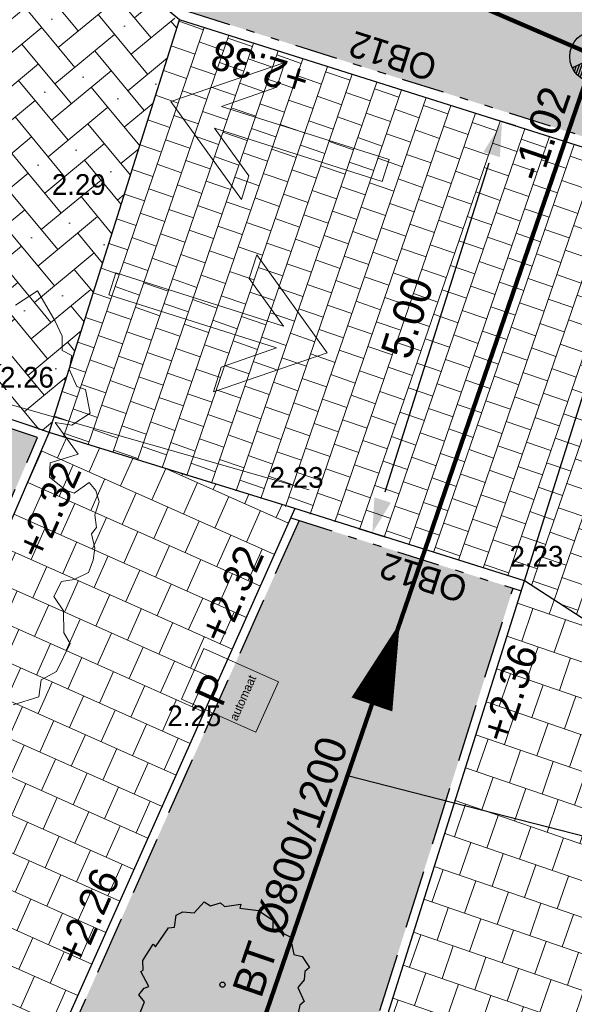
# Model space of a CAD drawing. Header units: metres. Extents: x 134157 to 138734, y 451157 to 455772.
# Tile 922 of 1056: x 136755.92 to 136762.36, y 454380.44 to 454391.86. Entities that reach past the tile are written whole.
import ezdxf
from ezdxf.enums import TextEntityAlignment as Align

# ---------------------------------------------------------------- set-up
doc = ezdxf.new("R2010")
doc.units = ezdxf.units.M
doc.linetypes.add('HIDDEN__G5', pattern=[1.125, 0.75, -0.375])
doc.linetypes.add('TR13X15__G2', pattern=[2.2, 1, -0.4, 0, -0.4, 0, -0.4])
doc.layers.add('-DR-alg-hulplijnen', color=210, linetype='Continuous', plot=False)
for name, color, linetype, lineweight in [('-DR-bs-boom', 253, 'Continuous', 13), ('-DR-bs-inr-parkeerautomaat', 253, 'Continuous', 9), ('-DR-nw-rio-HWA 125', 170, 'HIDDEN__G5', 13), ('-DR-nw-vh-arc-dubbelklinkers inritten', 253, 'Continuous', 9), ('-DR-nw-vh-arc-tegels 300x300x45', 253, 'Continuous', 9), ('IO_IN_rijrichtingen', 7, 'Continuous', 0)]:
    doc.layers.add(name, color=color, linetype=linetype, lineweight=lineweight)
for name, color, linetype in [('-DR-bs-rio-DWA Jutfaseweg', 253, 'Continuous'), ('-DR-bs-rio-inspectieput', 253, 'Continuous'), ('-DR-bs-rio-trottoirkolk', 253, 'Continuous'), ('-DR-bs-rio-txt @ 0.2', 253, 'Continuous'), ('-DR-bs-txt-hoogtemaat', 253, 'Continuous'), ('-DR-nw-gr-boom', 126, 'Continuous'), ('-DR-nw-gr-solitaire heester', 96, 'Continuous'), ('-DR-nw-maatvoering', 3, 'Continuous'), ('-DR-nw-txt-hoogtemaat', 2, 'Continuous'), ('-DR-nw-vh-band 10x20 ob', 2, 'HIDDEN__G5'), ('-DR-nw-vh-band 12x25 ob', 2, 'TR13X15__G2'), ('-DR-nw-vh-kantverharding', 3, 'Continuous'), ('-DR-nw-vh-scheiding verhardingen trottoir', 1, 'Continuous'), ('-DR-nw-vh-txt-kantopsluitingen', 2, 'Continuous')]:
    doc.layers.add(name, color=color, linetype=linetype)
doc.layers.add('-DR-nw-gr-arc-beplanting grote vakken', color=7, linetype='Continuous', true_color=0xabceb2)
doc.layers.add('-DR-nw-gr-arc-gras', color=7, linetype='Continuous', true_color=0xb5d5a4)
doc.layers.add('-DR-nw-vh-arc-sbs df paars', color=7, linetype='Continuous', lineweight=9, true_color=0xb36579)
doc.styles.add('Drong', font='txt', dxfattribs={"height": 1.8})
doc.dimstyles.new('Drong', dxfattribs={"dimtxt": 1.8, "dimasz": 2.5, "dimexe": 0, "dimexo": 0, "dimgap": 0.9, "dimtad": 1, "dimzin": 0, "dimdsep": 46, "dimtxsty": 'Drong', "dimblk": 'dimblk-wit', "dimcen": 0, "dimse1": 1, "dimse2": 1, "dimclrd": 256, "dimclre": 1, "dimclrt": 7, "dimadec": 0, "dimazin": 0, "dimtfac": 1, "dimtmove": 0, "dimatfit": 3, "dimfxl": 1, "dimtolj": 1, "dimtzin": 0, "dimarcsym": 0})
pattern_1 = [(115.335625, (136419.71802, 453326.2367), (-0.223681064, -0.105903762), [0.06, -0.187485]), (205.335625, (136419.71802, 453326.2367), (0.105903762, -0.223681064), [0.06, -0.187485])]

# ---------------------------------------------------------------- blocks, each defined once
blk = doc.blocks.new('Boom bestaand 1')
blk.add_lwpolyline([(0.3996, 0.2444), (0.4034, 0.279), (0.3842, 0.2903), (0.3824, 0.313), (0.3563, 0.3433), (0.3406, 0.3414), (0.3141, 0.3521), (0.2925, 0.3482), (0.2787, 0.3649), (0.2826, 0.3806), (0.2817, 0.4012), (0.2696, 0.4131), (0.256, 0.4212), (0.2376, 0.4248), (0.2327, 0.4339), (0.2168, 0.4384), (0.2036, 0.45), (0.1887, 0.4518), (0.1757, 0.4483), (0.1806, 0.4248), (0.1727, 0.4169), (0.1492, 0.4041), (0.1325, 0.412), (0.1367, 0.4496), (0.0873, 0.4385), (0.0991, 0.4571), (0.0942, 0.4846), (0.0638, 0.4915), (0.0559, 0.4826), (0.0314, 0.4826), (0.0166, 0.4925), (0.0058, 0.4836), (-0.0114, 0.491), (-0.0324, 0.4905), (-0.0772, 0.485), (-0.0717, 0.4517)])
blk = doc.blocks.new('Symbool051')
at = {"flags": 128}
blk.add_lwpolyline([(0.829, 2.762), (4.571, -0.022), (0.832, -2.786), (0.832, -1.793), (2.651, -0.433), (-4.155, -0.444), (-4.155, 0.457), (2.651, 0.446), (0.832, 1.805), (0.829, 2.762)], close=True, dxfattribs=at)
blk = doc.blocks.new('dimblk-wit')
at = {"color": 7}
blk.add_line((0, -0.3333), (0, 0.3333), dxfattribs=at)
blk.add_solid([(0, 0), (-0.8, 0.2), (-0.8, -0.2)], dxfattribs=at)
blk = doc.blocks.new('*D29')
at = {"layer": '-DR-nw-maatvoering', "lineweight": -2, "transparency": 16777216}
blk.add_line((136760.165, 454386.385), (136761.369, 454390.199), dxfattribs=at)
at = {"layer": 'Defpoints', "color": 0, "transparency": 16777216}
for p in [(136761.52, 454390.676), (136762.27, 454390.439), (136760.764, 454385.671)]:
    blk.add_point(p, dxfattribs=at)
at = {"layer": '-DR-nw-maatvoering', "lineweight": -2, "transparency": 16777216, "xscale": 0.5, "yscale": 0.5, "zscale": 0.5}
for p, rotation in [((136761.52, 454390.676), 72.47550339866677), ((136760.014, 454385.908), 252.4755033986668)]:
    blk.add_blockref('dimblk-wit', p, dxfattribs=dict(at, rotation=rotation))
at = {"layer": '-DR-nw-maatvoering', "color": 7, "transparency": 16777216, "insert": (136760.42, 454388.402), "char_height": 0.36, "attachment_point": 5, "rotation": 72.4755, "style": 'Drong'}
blk.add_mtext('\\A1;5.00', dxfattribs=at)
blk = doc.blocks.new('nieuwe boom')
blk.add_lwpolyline([(0.34, 3.7), (0.346, 3.708), (0.353, 3.715), (0.359, 3.721), (0.365, 3.727), (0.371, 3.732), (0.377, 3.738), (0.382, 3.745), (0.388, 3.752), (0.394, 3.761), (0.399, 3.771), (0.403, 3.783), (0.405, 3.797), (0.406, 3.814), (0.404, 3.835), (0.4, 3.86), (0.373, 3.953, -0.52938), (0.415, 4.003, -0.087139), (1.742, 3.631, -0.372341), (1.794, 3.512), (1.848, 3.234), (1.712, 3.098), (1.564, 3.129), (1.387, 2.997), (1.455, 2.828), (1.638, 2.77), (2.129, 2.882), (2.249, 2.816), (2.237, 2.711), (2.125, 2.642), (2.023, 2.309), (2.154, 2.096), (2.487, 2.628, -0.504641), (2.674, 2.465, 0.331948), (2.782, 2.294, 0.282008), (3.135, 2.358), (3.107, 2.344, -0.512156), (3.268, 2.343, -0.16076), (4, -0.044), (3.908, -0.133), (3.907, -0.231), (3.817, -0.247), (3.829, -0.344), (3.689, -0.299), (3.646, -0.408), (3.819, -0.522), (3.873, -0.565), (3.968, -0.47, -0.106371), (3.408, -2.05), (2.909, -1.728), (2.817, -1.792), (2.758, -1.527), (2.58, -1.314), (2.374, -1.316), (2.379, -1.563), (2.222, -2.102), (2.246, -2.205), (2.36, -2.222), (3.086, -2.499, -0.236298), (-0.177, -3.936, 0.159625), (-0.272, -3.745, 0.350802), (-0.247, -3.555, -0.504641), (-0.471, -3.449), (-0.417, -3.274), (-0.508, -3.111), (-0.629, -3.123), (-0.648, -3.254), (-0.739, -3.307), (-0.848, -3.224), (-0.942, -2.728), (-1.014, -2.657), (-1.195, -2.662), (-1.245, -2.878), (-1.319, -2.901), (-1.389, -3.08), (-1.573, -2.982, 0.733583), (-1.506, -3.119, -0.861625), (-1.468, -3.241, 0.279978), (-1.604, -3.449), (-1.598, -3.457, -0.827056), (-1.734, -3.598, -0.116774), (-3.26, -2.007), (-3.23, -2.002), (-3.206, -1.995), (-3.187, -1.987), (-3.171, -1.979), (-3.16, -1.97), (-3.151, -1.961), (-3.144, -1.952), (-2.958, -1.715), (-2.954, -1.706), (-2.951, -1.699), (-2.948, -1.691), (-2.946, -1.683), (-2.943, -1.675), (-2.94, -1.667), (-2.937, -1.658), (-2.933, -1.648), (-2.928, -1.637), (-2.922, -1.626), (-2.916, -1.614), (-2.909, -1.602), (-2.903, -1.589), (-2.896, -1.576), (-2.891, -1.563), (-2.886, -1.55), (-2.882, -1.538), (-2.88, -1.526), (-2.878, -1.515), (-2.878, -1.504), (-2.878, -1.495), (-2.88, -1.486), (-2.883, -1.479), (-2.886, -1.474), (-2.891, -1.47), (-2.897, -1.468), (-2.904, -1.466), (-2.911, -1.465), (-2.919, -1.465), (-2.928, -1.464), (-2.937, -1.463), (-2.946, -1.46), (-2.955, -1.457), (-2.965, -1.452), (-2.974, -1.447), (-2.984, -1.441), (-2.994, -1.434), (-3.004, -1.426), (-3.015, -1.418), (-3.025, -1.41), (-3.036, -1.401), (-3.046, -1.393), (-3.057, -1.384), (-3.067, -1.374), (-3.258, -1.593), (-3.268, -1.582), (-3.276, -1.57), (-3.284, -1.558), (-3.292, -1.545), (-3.301, -1.532), (-3.313, -1.521), (-3.33, -1.514), (-3.356, -1.511), (-3.391, -1.514), (-3.438, -1.525), (-3.5, -1.545, -0.040997), (-3.762, -0.807), (-3.625, -0.83), (-3.504, -0.908), (-3.439, -0.849), (-3.361, -0.728), (-3.436, -0.614), (-3.394, -0.445), (-3.549, -0.433), (-3.653, -0.332), (-3.841, -0.455, -0.05814), (-3.916, 0.651), (-3.809, 0.63), (-3.375, 0.286), (-3.187, 0.351), (-2.456, 0.544), (-2.394, 0.785), (-2.677, 0.898), (-2.72, 0.99), (-3.236, 1.244), (-3.247, 1.389), (-3.422, 1.537), (-3.493, 1.68), (-3.373, 1.867), (-3.107, 1.909), (-2.866, 2.067), (-2.863, 2.23), (-3.014, 2.408), (-2.974, 2.483), (-3.033, 2.599, -0.13428), (-1.307, 3.796, -0.541727), (-1.254, 3.756), (-1.262, 3.643), (-1.26, 3.584), (-1.252, 3.539), (-1.24, 3.506), (-1.223, 3.481), (-1.205, 3.463), (-1.186, 3.449), (-1.167, 3.436), (-1.151, 3.423), (-1.135, 3.409), (-1.121, 3.396), (-1.108, 3.383), (-1.096, 3.372), (-1.083, 3.363), (-1.071, 3.357), (-1.058, 3.354), (-1.044, 3.354), (-1.03, 3.358), (-1.015, 3.364), (-0.999, 3.372), (-0.983, 3.38), (-0.967, 3.389), (-0.95, 3.397), (-0.934, 3.404), (-0.917, 3.409), (-0.9, 3.413), (-0.884, 3.415), (-0.868, 3.418), (-0.852, 3.42), (-0.837, 3.423), (-0.823, 3.427), (-0.809, 3.433), (-0.797, 3.441), (-0.785, 3.45), (-0.774, 3.461), (-0.764, 3.474), (-0.756, 3.395), (-0.738, 3.375), (-0.655, 3.233), (-0.479, 3.137), (-0.728, 3.539), (-0.723, 3.552), (-0.72, 3.564), (-0.719, 3.575), (-0.719, 3.587), (-0.722, 3.598), (-0.728, 3.61), (-0.736, 3.622), (-0.748, 3.635), (-0.763, 3.648), (-0.781, 3.664), (-0.801, 3.683), (-0.824, 3.705), (-0.85, 3.732), (-0.877, 3.765), (-0.942, 3.848, -0.543104), (-0.919, 3.911, -0.046766), (-0.184, 4.018, -0.385168), (-0.143, 3.984), (-0.12, 3.833), (-0.108, 3.786), (-0.095, 3.753), (-0.082, 3.732), (-0.067, 3.72), (-0.052, 3.714), (-0.037, 3.711), (-0.022, 3.711), (-0.007, 3.709), (0.007, 3.706), (0.021, 3.703), (0.035, 3.698), (0.048, 3.693), (0.061, 3.688), (0.073, 3.682), (0.085, 3.676), (0.097, 3.671), (0.109, 3.665), (0.12, 3.659), (0.131, 3.653), (0.141, 3.647), (0.15, 3.641), (0.159, 3.635), (0.166, 3.628), (0.172, 3.621), (0.177, 3.613), (0.181, 3.606), (0.186, 3.599), (0.19, 3.593), (0.194, 3.587), (0.199, 3.583), (0.204, 3.581), (0.211, 3.58), (0.218, 3.58), (0.227, 3.583), (0.235, 3.586), (0.245, 3.591), (0.254, 3.598), (0.264, 3.606), (0.273, 3.614), (0.282, 3.624), (0.291, 3.635), (0.3, 3.646), (0.309, 3.658), (0.317, 3.669), (0.325, 3.68), (0.332, 3.69)], format="xyb", close=True)
blk.add_circle((0, 0), 0.15)
blk = doc.blocks.new('*X91')
at = {"color": 0, "ltscale": 0.5}
for p, q in [((125476, 427335), (125875, 427380)), ((125523, 427437), (125770, 427464)), ((125588, 427540), (125664, 427548)), ((126655, 427276), (127322, 427350)), ((126739, 427381), (127278, 427441)), ((126823, 427486), (127222, 427531)), ((126907, 427591), (127153, 427619)), ((126991, 427696), (127068, 427705)), ((125402, 426944), (126296, 427044)), ((125405, 427040), (126190, 427128)), ((125408, 426849), (126401, 426960)), ((125418, 427137), (126085, 427212)), ((125441, 427236), (125980, 427296)), ((126403, 426960), (127396, 427071)), ((126487, 427065), (127380, 427165)), ((126506, 426876), (127402, 426976)), ((126571, 427170), (127356, 427258)), ((125423, 426755), (126319, 426855)), ((125447, 426661), (126234, 426749)), ((125481, 426569), (126150, 426644)), ((126611, 426791), (127399, 426879)), ((126717, 426707), (127386, 426782)), ((126822, 426623), (127363, 426684)), ((126927, 426539), (127329, 426584)), ((125525, 426478), (126066, 426539)), ((125580, 426389), (125982, 426434)), ((125649, 426301), (125898, 426328)), ((125734, 426214), (125814, 426223)), ((127032, 426455), (127281, 426483)), ((127138, 426371), (127217, 426380))]:
    blk.add_line(p, q, dxfattribs=at)
blk = doc.blocks.new('Inspectieput')
at = {"color": 0, "ltscale": 0.5}
for p, q in [((-0.354, 0.353), (0.353, -0.354)), ((0.353, 0.353), (-0.354, -0.354))]:
    blk.add_line(p, q, dxfattribs=at)
blk.add_circle((0, 0), 0.5, dxfattribs=at)
at = {"color": 0, "ltscale": 0.5, "xscale": 0.0005, "yscale": 0.0005, "zscale": 0.0005, "rotation": 353.5734378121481}
blk.add_blockref('*X91', (-86.699, -205.064), dxfattribs=at)
blk = doc.blocks.new('Parkeerautomaat bestaand')
blk.add_lwpolyline([(0, 0.946), (0.64, 0.946), (0.64, 0), (0, 0)], close=True)
at = {"style": 'Drong'}
for s, height, p in [('P', 0.36, (0.094, 0.474)), ('automaat', 0.1, (0.025, 0.251))]:
    blk.add_text(s, height=height, rotation=0, dxfattribs=at).set_placement(p)
blk = doc.blocks.new('*U590')
at = {"style": 'Drong'}
blk.add_attdef('BOBR', text='', height=1.8, rotation=0.7202, dxfattribs=at).set_placement((47.659, 0.599), align=Align.BOTTOM_RIGHT)
blk.add_attdef('MATERIAAL', text='', height=1.8, rotation=0.7202, dxfattribs=at).set_placement((0, 0), align=Align.BOTTOM_CENTER)
blk.add_attdef('BOBL', text='', height=1.8, rotation=0.7202, dxfattribs=at).set_placement((-47.702, -0.6), align=Align.BOTTOM_LEFT)
blk = doc.blocks.new('*U596')
blk.add_lwpolyline([(0, 0, 0.5, 0, 0), (1, 0.014, 0, 0, 0)], format="xyseb")
blk = doc.blocks.new('Solitaire heester')
blk.add_lwpolyline([(-1.738, -4.391), (-2.166, -3.928), (-2.484, -4.007), (-2.465, -3.244), (-3.109, -3.265), (-3.941, -2.905), (-3.868, -2.452), (-4.36, -2.18), (-4.239, -1.823), (-3.951, -1.284), (-4.466, -0.924), (-4.503, -0.249), (-4.693, -0.105), (-4.523, 0.792), (-4.166, 0.751), (-4.409, 1.522), (-4.335, 2.134), (-3.641, 2.854), (-3.727, 3.148), (-3.089, 3.94), (-2.461, 3.914), (-2.205, 4.358), (-1.729, 4.197), (-1.539, 3.974), (-0.893, 4.711), (-0.766, 4.615), (-0.249, 4.811), (0.839, 4.577), (0.75, 4.394), (2.044, 4.064), (2.202, 3.745), (2.886, 3.886), (3.186, 3.598), (3.367, 2.954), (4.16, 2.633), (4.071, 2.213), (4.434, 1.719), (4.306, 1.417), (4.764, 0.573), (4.517, 0.55), (4.767, -0.515), (4.517, -1.491), (3.976, -1.68), (4.023, -2.014), (3.933, -2.752), (3.056, -3.305), (3.102, -3.798), (2.655, -4.416), (2.346, -4.232), (1.877, -4.365), (1.329, -4.18), (0.699, -4.79), (0.406, -4.637), (-0.508, -4.753), (-0.848, -4.267), (-1.476, -4.4), (-1.738, -4.391)])
blk.add_circle((0, 0), 0.15)

msp = doc.modelspace()

# ---------------------------------------------------------------- hatches: boundary and pattern name
at = {"layer": '-DR-nw-gr-arc-beplanting grote vakken'}
h = msp.add_hatch(color=256, dxfattribs=at)
h.dxf.hatch_style = 1
h.paths.add_polyline_path([(136753.985, 454395.146), (136757.834, 454391.966), (136763.225, 454390.263), (136768.866, 454408.126), (136761.431, 454411.799), (136760.149, 454409.181), (136758.863, 454409.807), (136756.297, 454404.596), (136758.181, 454403.668)])
h = msp.add_hatch(color=256, dxfattribs=at)
h.dxf.hatch_style = 1
edge = h.paths.add_edge_path()
edge.add_line((136742.91, 454389.223), (136754.8, 454383.937))
edge.add_line((136754.8, 454383.937), (136756.13, 454387.013))
edge.add_arc((136743.032, 454349.324), 39.9, 70.8368, 90.1753)
h = msp.add_hatch(color=256, dxfattribs=at)
h.dxf.hatch_style = 1
h.paths.add_polyline_path([(136761.648, 454385.267), (136759.164, 454386.051), (136749.804, 454365.085), (136752.117, 454364.043), (136750.515, 454360.399), (136753.395, 454359.131)])
at = {"layer": '-DR-nw-gr-arc-gras', "transparency": 33554687}
h = msp.add_hatch(dxfattribs=at)
h.set_pattern_fill('AGR-BOLLEN', color=256, scale=0.1, pattern_type=2)
h.set_pattern_definition(pattern_1)
edge = h.paths.add_edge_path()
edge.add_arc((-7000776.81, 3043164.568), 7592527.997, 340.0567505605, 340.0572256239)
edge.add_line((136455.782, 453494.254), (136455.124, 453494.493))
edge.add_arc((380495.222, 364992.548), 259592.304, 160.06665688, 160.08044536)
edge.add_line((136433.832, 453435.762), (136433.813, 453435.768))
edge.add_line((136433.813, 453435.768), (136432.179, 453431.255))
edge.add_line((136432.179, 453431.255), (136432.198, 453431.248))
edge.add_line((136432.198, 453431.248), (136431.678, 453429.87))
edge.add_line((136431.678, 453429.87), (136432.336, 453429.631))
edge.add_line((136432.336, 453429.631), (136434.309, 453435.077))
h = msp.add_hatch(dxfattribs=at)
h.set_pattern_fill('AGR-BOLLEN', color=256, scale=0.1, pattern_type=2)
h.set_pattern_definition(pattern_1)
edge = h.paths.add_edge_path()
edge.add_line((136644.275, 454017.422), (136643.935, 454016.481))
edge.add_line((136643.935, 454016.481), (136643.884, 454016.34))
edge.add_line((136643.884, 454016.34), (136644.542, 454016.102))
edge.add_arc((1711333.983, -116117.427), 1674723.582, 160.095672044, 160.096657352, ccw=False)
edge.add_line((136654.347, 454043.181), (136653.689, 454043.42))
edge.add_line((136653.689, 454043.42), (136653.638, 454043.279))
edge.add_line((136653.638, 454043.279), (136653.298, 454042.339))
edge.add_line((136653.298, 454042.339), (136644.275, 454017.422))
h = msp.add_hatch(dxfattribs=at)
h.set_pattern_fill('AGR-BOLLEN', color=256, scale=0.1, pattern_type=2)
h.set_pattern_definition(pattern_1)
h.paths.add_polyline_path([(136767.067, 454353.611), (136793.615, 454437.685, -0.413342), (136794.867, 454438.339), (136795.165, 454439.293, 0.413342), (136792.662, 454437.987), (136766.124, 454353.945), (136752.302, 454318.808, -0.00463), (136725.901, 454239.621), (136726.847, 454239.295, 0.004629), (136753.244, 454318.471)])
at = {"layer": '-DR-nw-vh-arc-dubbelklinkers inritten'}
h = msp.add_hatch(dxfattribs=at)
h.set_pattern_fill('AVH-TEGEL_200X200_HALFST', color=256, scale=1.5, angle=161, pattern_type=2)
h.set_pattern_definition([(161, (0, 0), (-0.33249079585, -0.044157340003), [0.3, -0.3]), (251, (0, 0), (0.28365557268, -0.09767044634), [])])
h.paths.add_polyline_path([(136766.658, 454388.514), (136766.809, 454388.991), (136766.959, 454389.468), (136767.11, 454389.945), (136763.285, 454390.119), (136757.776, 454391.858), (136756.265, 454387.072), (136761.779, 454385.351), (136765.002, 454383.27), (136765.153, 454383.746), (136765.303, 454384.223), (136765.454, 454384.7), (136765.604, 454385.177), (136765.755, 454385.654), (136765.905, 454386.13), (136766.056, 454386.607), (136766.206, 454387.084), (136766.357, 454387.561), (136766.508, 454388.037)])
at = {"layer": '-DR-nw-vh-arc-sbs df paars', "true_color": 0xe18487}
h = msp.add_hatch(dxfattribs=at)
h.set_pattern_fill('AVH-SBS_KEIFORMAAT_ELLEBOOG_02', color=11, scale=3, angle=129.6557, pattern_type=2)
h.set_pattern_definition([(129.6557079, (94632.40132, -18119.0811), (-0.03951608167, -0.42241979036), [0.9, -0.3]), (219.6557079, (94632.01842, -18118.61916), (-0.03951608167, -0.42241979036), [0.9, -0.3]), (129.6557079, (94632.05487, -18119.36827), (-0.8448395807, 0.07903216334), [0, -1.2]), (129.6557079, (94631.6522, -18119.11754), (-0.8448395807, 0.07903216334), [0, -1.2])])
edge = h.paths.add_edge_path()
edge.add_line((136755.132, 454392.788), (136751.061, 454393.601))
edge.add_line((136751.061, 454393.601), (136744.41, 454394.291))
edge.add_arc((136744.665, 454396.485), 2.209, 248.0119, 263.3528, ccw=False)
edge.add_line((136743.838, 454394.436), (136742.327, 454395.072))
edge.add_line((136742.327, 454395.072), (136740.184, 454390.338))
edge.add_line((136740.184, 454390.338), (136742.445, 454389.321))
edge.add_arc((136742.876, 454347.908), 41.415, 77.2864, 90.5957, ccw=False)
edge.add_arc((136741.798, 454344.564), 44.915, 74.041, 76.8846, ccw=False)
edge.add_arc((136742.736, 454348.395), 40.974, 70.7204, 73.8284, ccw=False)
edge.add_line((136756.265, 454387.072), (136757.776, 454391.858))
edge.add_line((136757.776, 454391.858), (136755.132, 454392.788))
at = {"layer": '-DR-nw-vh-arc-tegels 300x300x45'}
h = msp.add_hatch(dxfattribs=at)
h.set_pattern_fill('AVH-TEGEL_200X200_HALFST', color=256, scale=2, angle=66, pattern_type=2)
h.set_pattern_definition([(66, (0, 0), (-0.0200144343, 0.44676551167), [0.4, -0.4]), (156, (0, 0), (-0.16269465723, -0.36541818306), [])])
h.paths.add_polyline_path([(136759.117, 454386.191), (136756.265, 454387.072), (136754.849, 454383.798), (136754.918, 454383.768), (136751.407, 454375.838), (136748.672, 454369.513), (136749.16, 454369.27), (136748.93, 454368.74), (136748.79, 454368.81), (136747.546, 454365.994), (136749.672, 454365.035)])
h = msp.add_hatch(dxfattribs=at)
h.set_pattern_fill('AVH-TEGEL_200X200_HALFST', color=256, scale=2, angle=71, pattern_type=2)
h.set_pattern_definition([(71, (0, 0), (-0.05887645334, 0.44332106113), [0.4, -0.4]), (161, (0, 0), (-0.13022726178, -0.37820743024), [])])
h.paths.add_polyline_path([(136761.086, 454377.278), (136762.85, 454376.721), (136762.293, 454374.957), (136760.528, 454375.514)], flags=16)
h.paths.add_polyline_path([(136761.354, 454378.13), (136761.911, 454379.894), (136763.676, 454379.337), (136763.119, 454377.573)], flags=16)
h.paths.add_polyline_path([(136756.001, 454355.762), (136756.483, 454357.288), (136756.528, 454357.431), (136756.814, 454357.34), (136756.905, 454357.626), (136755.093, 454358.199), (136760.347, 454374.839), (136762.159, 454374.266), (136762.249, 454374.552), (136762.535, 454374.461), (136763.279, 454376.818), (136763.041, 454376.893), (136763.176, 454377.322), (136763.415, 454377.247), (136765.288, 454383.179), (136765.002, 454383.27), (136761.779, 454385.351), (136753.441, 454358.946), (136752.836, 454357.028), (136752.759, 454356.786), (136754.476, 454356.243), (136754.339, 454355.815), (136756.152, 454355.242), (136756.242, 454355.528), (136755.956, 454355.619)])

# ---------------------------------------------------------------- linework, layer by layer
at = {"layer": '-DR-alg-hulplijnen', "flags": 128}
for points in [[(136756.265, 454387.072), (136757.776, 454391.858)], [(136761.779, 454385.351), (136763.285, 454390.119)], [(136759.117, 454386.191), (136756.265, 454387.072)]]:
    msp.add_lwpolyline(points, dxfattribs=at)
at = {"layer": '-DR-bs-rio-DWA Jutfaseweg', "const_width": 0.05, "flags": 128}
for points in [[(136762.592, 454391.442), (136738.883, 454401.644)], [(136756.073, 454372.45), (136762.592, 454391.442)]]:
    msp.add_lwpolyline(points, dxfattribs=at)
at = {"layer": '-DR-bs-rio-trottoirkolk', "flags": 128}
msp.add_lwpolyline([(136764.045, 454381.988), (136759.726, 454383.091)], dxfattribs=at)
at = {"layer": '-DR-nw-rio-HWA 125', "linetype": 'Continuous', "flags": 128}
msp.add_lwpolyline([(136755.565, 454387.468), (136759.282, 454386.406)], dxfattribs=at)
at = {"layer": '-DR-nw-vh-band 10x20 ob', "ltscale": 0.9}
msp.add_lwpolyline([(136754.8, 454383.937), (136756.13, 454387.013, 0.084581), (136742.91, 454389.223)], format="xyb", close=True, dxfattribs=at)
msp.add_lwpolyline([(136759.164, 454386.051), (136749.804, 454365.085), (136752.117, 454364.043), (136750.515, 454360.399), (136753.395, 454359.131), (136761.648, 454385.267)], dxfattribs=at)
at = {"layer": '-DR-nw-vh-band 12x25 ob', "ltscale": 0.5, "flags": 128}
for points in [[(136763.321, 454390.233), (136757.834, 454391.966), (136753.906, 454395.212)], [(136759.068, 454386.081), (136761.743, 454385.236)]]:
    msp.add_lwpolyline(points, dxfattribs=at)
at = {"layer": '-DR-nw-vh-kantverharding'}
for points in [[(136768.987, 454408.177), (136763.285, 454390.119), (136757.776, 454391.858), (136753.851, 454395.101), (136758.047, 454403.623), (136756.163, 454404.55), (136758.817, 454409.94), (136760.103, 454409.314), (136761.385, 454411.933)], [(136753.457, 454358.994), (136761.779, 454385.351), (136759.117, 454386.191), (136749.672, 454365.035), (136751.986, 454363.992), (136750.383, 454360.348)]]:
    msp.add_lwpolyline(points, close=True, dxfattribs=at)
msp.add_lwpolyline([(136754.852, 454383.804), (136756.265, 454387.072, 0.088165), (136742.449, 454389.319)], format="xyb", close=True, dxfattribs=at)
at = {"layer": '-DR-nw-vh-scheiding verhardingen trottoir', "flags": 128}
msp.add_lwpolyline([(136765.002, 454383.27), (136761.779, 454385.351)], dxfattribs=at)

# ---------------------------------------------------------------- block references
at = {"layer": '-DR-bs-boom', "xscale": 9, "yscale": 9, "rotation": 293.3958673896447}
msp.add_blockref('Boom bestaand 1', (136752.399, 454386.342), dxfattribs=at)
at = {"layer": '-DR-bs-inr-parkeerautomaat', "rotation": 65.94321982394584}
msp.add_blockref('Parkeerautomaat bestaand', (136758.663, 454383.596), dxfattribs=at)
at = {"layer": '-DR-bs-rio-DWA Jutfaseweg', "rotation": 70.33562535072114}
msp.add_blockref('*U596', (136760.01, 454383.919), dxfattribs=at)
at = {"layer": '-DR-bs-rio-inspectieput', "xscale": 0.6, "yscale": 0.6, "zscale": 0.001, "rotation": 70.33562535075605}
msp.add_blockref('Inspectieput', (136762.605, 454391.43, 2.303), dxfattribs=at)
at = {"layer": '-DR-bs-rio-txt @ 0.2'}
ref = msp.add_blockref('*U590', (136759.333, 454381.946), dxfattribs=dict(at, xscale=0.2, yscale=0.2, zscale=0.2, rotation=70.33562535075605))
ref.add_attrib('BOBR', '-1.02', dxfattribs={"layer": '0', "height": 0.36, "rotation": 71.0558, "style": 'Drong'}).set_placement((136762.427, 454390.962), align=Align.BOTTOM_RIGHT)
ref.add_attrib('MATERIAAL', 'BT Ø800/1200', dxfattribs={"layer": '0', "height": 0.36, "rotation": 71.0558, "style": 'Drong'}).set_placement((136759.333, 454381.946), align=Align.BOTTOM_CENTER)
at = {"layer": '-DR-nw-gr-boom', "rotation": 78.79004083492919}
msp.add_blockref('nieuwe boom', (136756.781, 454396.131), dxfattribs=at)
at = {"layer": '-DR-nw-gr-solitaire heester', "xscale": 0.2, "yscale": 0.2, "zscale": 0.2, "rotation": 70.17551579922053}
msp.add_blockref('Solitaire heester', (136758.275, 454380.67), dxfattribs=at)
at = {"layer": 'IO_IN_rijrichtingen'}
for p, xscale, yscale, zscale, rotation in [((136758.983, 454390.488), 0.3000000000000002, 0.3000000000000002, 0.3000000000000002, 162.4085371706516), ((136758.185, 454388.417), 0.3, 0.3, 0.3, 342.4085371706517)]:
    msp.add_blockref('Symbool051', p, dxfattribs=dict(at, xscale=xscale, yscale=yscale, zscale=zscale, rotation=rotation))

# ---------------------------------------------------------------- texts
at = {"layer": '-DR-bs-txt-hoogtemaat', "color": 253, "char_height": 0.24, "attachment_point": 7, "style": 'Drong'}
for s, insert in [('2.29', (136756.296, 454389.824, 2.289)), ('2.26', (136755.695, 454387.589, 2.263)), ('2.23', (136758.824, 454386.428, 2.227)), ('2.23', (136761.607, 454385.514, 2.226)), ('2.25', (136757.637, 454383.664, 2.246))]:
    msp.add_mtext(s, dxfattribs=dict(at, insert=insert))
at = {"layer": '-DR-nw-txt-hoogtemaat', "style": 'Drong'}
for s, rotation, p in [('+2.38', 162.8777, (136759.309, 454391.292)), ('+2.32', 66.1617, (136756.183, 454385.578)), ('+2.32', 66.1617, (136758.301, 454384.605)), ('+2.36', 72, (136761.591, 454383.454)), ('+2.26', 66.1617, (136756.631, 454380.865))]:
    msp.add_text(s, height=0.34, rotation=rotation, dxfattribs=at).set_placement(p)
at = {"layer": '-DR-nw-vh-txt-kantopsluitingen', "style": 'Drong'}
for p in [(136760.787, 454391.424), (136761.142, 454385.375)]:
    msp.add_text('OB12', height=0.3, rotation=162.4755, dxfattribs=at).set_placement(p)

# ---------------------------------------------------------------- dimensions: what is measured, and where the dimension line sits
at = {"layer": '-DR-nw-maatvoering'}
dim = msp.add_aligned_dim(p1=(136760.764, 454385.671), p2=(136762.27, 454390.439), distance=0.787, dimstyle='Drong', override={"dimtfill": 0}, dxfattribs=at)
dim.commit()
dim.dimension.update_dxf_attribs({"geometry": '*D29', "text_midpoint": (136760.42, 454388.402)})

doc.saveas('drawing.dxf')
